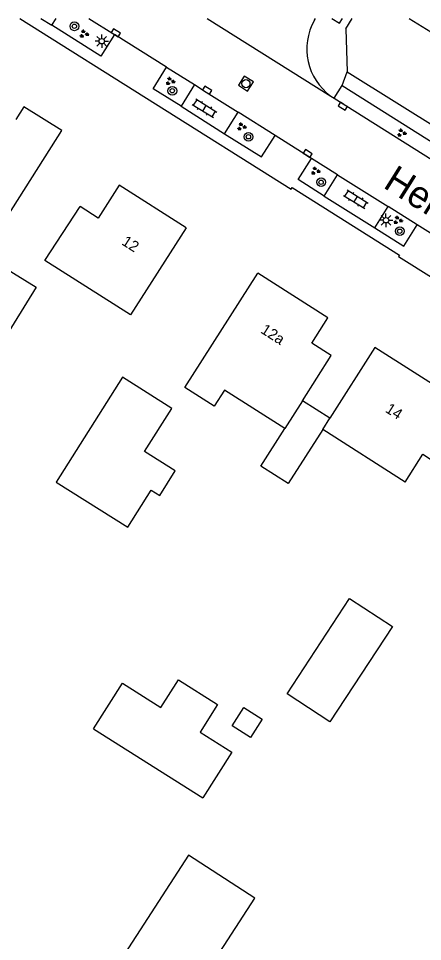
# Model space of a CAD drawing. Extents: x 136000 to 141000, y 400494 to 402006.
# Drawn here: x 137813.8 to 137851, y 401914.9 to 402000 of the extents above; entities that cross this region are included whole.
import ezdxf

# ---------------------------------------------------------------- set-up
doc = ezdxf.new("R2010")
doc.units = 0
for name, color, linetype in [('gg-anno-huisnummerreeks BGT', 7, 'Continuous'), ('gg-anno-openbare ruimte label', 7, 'Continuous'), ('gg-bbg-gedigitaliseerde bebouwing', 7, 'Continuous'), ('gg-bbg-gedigitaliseerde bijgebouw', 7, 'Continuous'), ('gg-bbg-hoofdgebouw', 7, 'Continuous'), ('gg-bbg-luifel en loopbrug', 7, 'Continuous'), ('gg-knt-verharding', 7, 'Continuous'), ('gg-knt-verharding nz', 7, 'Continuous'), ('gt-grn-weggrens', 7, 'Continuous'), ('gt-symb-boom', 7, 'Continuous'), ('gt-symb-groenvak', 7, 'Continuous'), ('gt-symb-klinker verharding', 7, 'Continuous'), ('gt-symb-kolk', 7, 'Continuous'), ('gt-symb-lichtmast', 7, 'Continuous'), ('gt-symb-rioolschacht', 7, 'Continuous')]:
    doc.layers.add(name, color=color, linetype=linetype)

# ---------------------------------------------------------------- blocks, each defined once
blk = doc.blocks.new('gt0-GRVAK')
at = {"layer": 'gt-symb-groenvak'}
for p, q in [((-0.11, 0.189), (-0.228, 0.24)), ((-0.182, 0.153), (0.088, 0.153)), ((-0.091, 0.211), (-0.156, 0.322)), ((-0.047, 0.214), (-0.047, 0.393)), ((-0.004, 0.211), (0.061, 0.322)), ((0.015, 0.189), (0.133, 0.24)), ((0.262, -0.052), (0.197, 0.059)), ((0.305, -0.049), (0.305, 0.13)), ((0.349, -0.052), (0.414, 0.059)), ((-0.245, -0.228), (-0.363, -0.177)), ((-0.318, -0.264), (-0.047, -0.264)), ((-0.226, -0.206), (-0.291, -0.095)), ((-0.183, -0.203), (-0.183, -0.024)), ((-0.139, -0.206), (-0.074, -0.095)), ((-0.12, -0.228), (-0.002, -0.177)), ((0.243, -0.074), (0.125, -0.023)), ((0.17, -0.11), (0.441, -0.11)), ((0.368, -0.074), (0.486, -0.023))]:
    blk.add_line(p, q, dxfattribs=at)
blk = doc.blocks.new('gt0-LMAST')
at = {"layer": 'gt-symb-lichtmast'}
for p, q in [((-0.182, 0.173), (-0.447, 0.438)), ((-0.005, 0.246), (-0.005, 0.621)), ((0.172, 0.173), (0.437, 0.438)), ((-0.255, -0.004), (-0.63, -0.004)), ((-0.182, -0.181), (-0.447, -0.446)), ((-0.005, -0.254), (-0.005, -0.629)), ((0.437, -0.446), (0.172, -0.181)), ((0.245, -0.004), (0.62, -0.004))]:
    blk.add_line(p, q, dxfattribs=at)
blk.add_circle((-0.005, -0.004), 0.25, dxfattribs=at)
blk = doc.blocks.new('gt0-KOLK')
at = {"layer": 'gt-symb-kolk'}
blk.add_lwpolyline([(0, 0), (0.375, 0), (0.375, 0.4), (-0.375, 0.4), (-0.375, 0), (0, 0)], dxfattribs=at)
blk = doc.blocks.new('gt0-BOOM')
at = {"layer": 'gt-symb-boom'}
for radius in [0.4, 0.2]:
    blk.add_circle((0, 0), radius, dxfattribs=at)
blk = doc.blocks.new('gt0-KL1')
at = {"layer": 'gt-symb-klinker verharding'}
for p, q in [((-1.15, 0.3), (1.15, 0.3)), ((-1, -0.3), (-1, 0.3)), ((-0.5, 0.3), (-0.5, 0.45)), ((0, -0.3), (0, 0.3)), ((0.5, 0.3), (0.5, 0.45)), ((1, -0.3), (1, 0.3)), ((-1.15, -0.3), (1.15, -0.3)), ((-0.5, -0.45), (-0.5, -0.3)), ((0.5, -0.45), (0.5, -0.3))]:
    blk.add_line(p, q, dxfattribs=at)
blk = doc.blocks.new('gt0-RS')
at = {"layer": 'gt-symb-rioolschacht'}
blk.add_lwpolyline([(-0.5, -0.5), (0.5, -0.5), (0.5, 0.5), (-0.5, 0.5)], close=True, dxfattribs=at)
blk.add_circle((0, 0), 0.375, dxfattribs=at)

msp = doc.modelspace()

# ---------------------------------------------------------------- linework, layer by layer
at = {"layer": 'gg-bbg-gedigitaliseerde bebouwing'}
for p, q in [((137838.319, 401962.207), (137832.775, 401965.743)), ((137839.95, 401964.764), (137838.319, 401962.207)), ((137841.821, 401962.117), (137842.486, 401963.16)), ((137849.406, 401957.28), (137841.821, 401962.117))]:
    msp.add_line(p, q, dxfattribs=at)
for points in [[(137829.24, 401980.72), (137824.132, 401972.685), (137816.241, 401977.706), (137819.47, 401982.68)], [(137832.775, 401965.743), (137831.828, 401964.258), (137829.125, 401965.982), (137835.85, 401976.53)]]:
    msp.add_lwpolyline(points, dxfattribs=at)
at = {"layer": 'gg-bbg-gedigitaliseerde bijgebouw'}
msp.add_line((137820.696, 401934.533), (137830.774, 401928.168), dxfattribs=at)
for points in [[(137812.306, 401977.182), (137815.446, 401975.232), (137807.689, 401962.743), (137804.619, 401964.792)], [(137817.274, 401957.272), (137823.863, 401953.113), (137826.027, 401956.543), (137826.808, 401956.05), (137828.23, 401958.302), (137825.403, 401960.086), (137827.913, 401964.064), (137823.371, 401966.932), (137817.274, 401957.272)], [(137838.549, 401937.75), (137844.292, 401946.541), (137848.226, 401943.97), (137842.484, 401935.18), (137838.549, 401937.75)], [(137820.696, 401934.533), (137823.373, 401938.756), (137826.912, 401936.513), (137828.528, 401939.064), (137832.143, 401936.772), (137830.537, 401934.238), (137833.451, 401932.391), (137830.774, 401928.168)], [(137835.171, 401933.726), (137833.484, 401934.802), (137834.56, 401936.488), (137836.246, 401935.412), (137835.171, 401933.726)], [(137824.328, 401904.334), (137827.517, 401909.26), (137828.775, 401908.445), (137835.565, 401918.933), (137829.447, 401922.894), (137816.706, 401903.203)]]:
    msp.add_lwpolyline(points, dxfattribs=at)
at = {"layer": 'gg-bbg-hoofdgebouw'}
for p, q in [((137849.786, 402000), (137855.12, 401996.67)), ((137842.295, 401972.421), (137835.85, 401976.53)), ((137846.629, 401969.674), (137842.486, 401963.16))]:
    msp.add_line(p, q, dxfattribs=at)
for points in [[(137811.574, 401979.87), (137817.789, 401989.667), (137814.31, 401991.868), (137813.561, 401990.682)], [(137829.24, 401980.72), (137823.08, 401984.64), (137821.14, 401981.59), (137819.47, 401982.68)], [(137839.95, 401964.764), (137842.59, 401968.94), (137840.812, 401970.07), (137842.295, 401972.421)], [(137849.406, 401957.28), (137851.029, 401959.839), (137852.459, 401958.932), (137855.606, 401963.893), (137854.189, 401964.812), (137854.202, 401964.845), (137846.629, 401969.674)]]:
    msp.add_lwpolyline(points, dxfattribs=at)
at = {"layer": 'gg-bbg-luifel en loopbrug'}
msp.add_line((137842.486, 401963.16), (137839.95, 401964.764), dxfattribs=at)
msp.add_lwpolyline([(137841.821, 401962.117), (137838.626, 401957.155), (137836.117, 401958.755), (137838.319, 401962.207)], dxfattribs=at)
at = {"layer": 'gg-knt-verharding'}
for p, q in [((137815.85, 402000), (137816.859, 401999.368)), ((137816.859, 401999.368), (137817.271, 402000)), ((137820.291, 402000), (137822.649, 401998.512)), ((137841.048, 401999.835), (137841.146, 402000)), ((137843.95, 401999.059), (137844.523, 402000)), ((137827.429, 401995.517), (137822.649, 401998.512)), ((137843.95, 401999.059), (137844.054, 401995.086)), ((137827.429, 401995.517), (137830.007, 401993.901)), ((137844.054, 401995.086), (137892.258, 401964.865)), ((137830.007, 401993.901), (137828.77, 401991.911)), ((137842.866, 401992.651), (137843.596, 401993.827)), ((137842.572, 401992.837), (137842.866, 401992.651)), ((137842.866, 401992.651), (137855.402, 401984.736)), ((137828.77, 401991.911), (137832.786, 401989.367)), ((137832.786, 401989.367), (137834.034, 401991.354)), ((137837.426, 401989.222), (137834.034, 401991.354)), ((137840.793, 401987.106), (137837.426, 401989.222)), ((137843.189, 401985.597), (137840.793, 401987.106)), ((137841.947, 401983.624), (137843.189, 401985.597)), ((137841.947, 401983.624), (137846.611, 401980.714)), ((137846.611, 401980.714), (137847.841, 401982.667)), ((137850.518, 401980.981), (137847.841, 401982.667)), ((137856.305, 401977.339), (137850.518, 401980.981))]:
    msp.add_line(p, q, dxfattribs=at)
for points in [[(137813.92, 402000), (137838.914, 401984.281), (137838.994, 401984.408), (137848.877, 401978.191), (137848.806, 401978.064), (137871.792, 401963.647), (137871.632, 401963.392), (137880.727, 401957.67), (137880.886, 401957.924)], [(137822.649, 401998.512), (137821.386, 401996.529), (137816.859, 401999.368)], [(137842.647, 402000), (137843.363, 401999.564), (137843.629, 402000)], [(137828.77, 401991.911), (137826.212, 401993.51), (137827.429, 401995.517)], [(137843.596, 401993.827), (137856.132, 401985.926), (137855.402, 401984.736)], [(137832.786, 401989.367), (137836.181, 401987.24), (137837.426, 401989.222)], [(137841.947, 401983.624), (137839.562, 401985.151), (137840.793, 401987.106)], [(137846.611, 401980.714), (137849.282, 401979.018), (137850.518, 401980.981)]]:
    msp.add_lwpolyline(points, dxfattribs=at)
msp.add_arc((137845.698, 401997.183), 5.353, 150.29859, 234.2731, dxfattribs=at)
at = {"layer": 'gg-knt-verharding nz'}
msp.add_line((137843.189, 401985.597), (137847.841, 401982.667), dxfattribs=at)
msp.add_lwpolyline([(137830.007, 401993.901), (137831.072, 401993.215), (137834.034, 401991.354)], dxfattribs=at)
at = {"layer": 'gt-grn-weggrens'}
for p, q in [((137831.174, 402000), (137842.572, 401992.837)), ((137843.596, 401993.827), (137844.054, 401995.086))]:
    msp.add_line(p, q, dxfattribs=at)

# ---------------------------------------------------------------- block references
at = {"layer": 'gt-symb-boom'}
for p in [(137818.947, 401999.275), (137827.969, 401993.338), (137834.981, 401989.093), (137841.672, 401984.908), (137848.911, 401980.397)]:
    msp.add_blockref('gt0-BOOM', p, dxfattribs=at)
at = {"layer": 'gt-symb-groenvak'}
for p in [(137819.827, 401998.579), (137827.764, 401994.219), (137834.336, 401990.026), (137849.066, 401989.459), (137841.134, 401985.947), (137848.726, 401981.414)]:
    msp.add_blockref('gt0-GRVAK', p, dxfattribs=at)
at = {"layer": 'gt-symb-klinker verharding'}
for p, rotation in [((137830.936, 401991.726), -32.132895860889), ((137844.874, 401983.341), -32.13289585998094)]:
    msp.add_blockref('gt0-KL1', p, dxfattribs=dict(at, rotation=rotation))
at = {"layer": 'gt-symb-kolk'}
for p, rotation in [((137822.652, 401998.51), -32.069533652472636), ((137831.072, 401993.215), -32.81038508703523), ((137843.773, 401992.077), 147.66187355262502), ((137840.326, 401987.4), -32.203827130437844)]:
    msp.add_blockref('gt0-KOLK', p, dxfattribs=dict(at, rotation=rotation))
at = {"layer": 'gt-symb-lichtmast'}
for p in [(137821.479, 401997.907), (137847.645, 401981.406)]:
    msp.add_blockref('gt0-LMAST', p, dxfattribs=at)
at = {"layer": 'gt-symb-rioolschacht', "rotation": -32.26199870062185}
msp.add_blockref('gt0-RS', (137834.745, 401993.996), dxfattribs=at)

# ---------------------------------------------------------------- texts
at = {"layer": 'gg-anno-huisnummerreeks BGT'}
for s, p in [('12', (137823.231, 401979.211)), ('12a', (137836.027, 401971.08)), ('14', (137847.498, 401963.781))]:
    msp.add_text(s, height=1, rotation=327.5, dxfattribs=at).set_placement(p)
at = {"layer": 'gg-anno-openbare ruimte label'}
msp.add_text('Heidestraat', height=2.5, rotation=327.9, dxfattribs=at).set_placement((137847.283, 401984.471))

doc.saveas('drawing.dxf')
